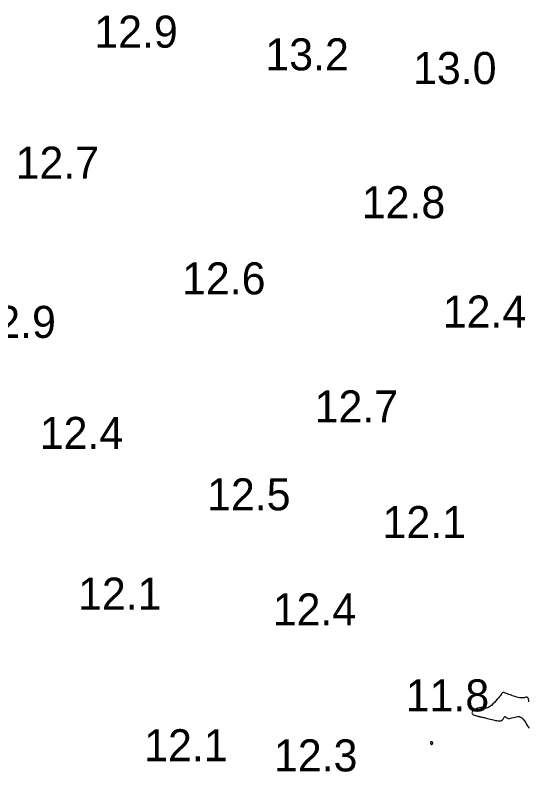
# Model space of a CAD drawing. Extents: x 3040093 to 3056816, y 408076 to 509144.
# Drawn here: x 3043709.3 to 3043789.4, y 438364 to 438482 of the extents above; entities that cross this region are included whole.
import ezdxf

# ---------------------------------------------------------------- set-up
doc = ezdxf.new("R2010")
doc.units = 0
doc.layers.add('V-CHAN-CONT-EL12-1112', color=7, linetype='Continuous')
doc.layers.add('V-TOPO-SOUN-0810', color=7, linetype='Continuous')

msp = doc.modelspace()

# ---------------------------------------------------------------- linework, layer by layer
at = {"layer": 'V-CHAN-CONT-EL12-1112'}
msp.add_lwpolyline([(3043789.45, 438374.93), (3043789.42, 438375.11), (3043789.38, 438375.26), (3043789.35, 438375.39), (3043789.32, 438375.48), (3043789.28, 438375.55), (3043789.23, 438375.6), (3043789.19, 438375.63), (3043789.13, 438375.64), (3043789.06, 438375.64), (3043788.99, 438375.63), (3043788.91, 438375.61), (3043788.82, 438375.59), (3043788.72, 438375.56), (3043788.6, 438375.54), (3043788.47, 438375.53), (3043788.32, 438375.52), (3043788.16, 438375.53), (3043787.97, 438375.55), (3043787.77, 438375.59), (3043787.54, 438375.64), (3043787.3, 438375.72), (3043787.05, 438375.8), (3043786.79, 438375.89), (3043786.55, 438375.98), (3043786.32, 438376.07), (3043786.11, 438376.15), (3043785.92, 438376.22), (3043785.77, 438376.28), (3043785.65, 438376.32), (3043785.56, 438376.35), (3043785.49, 438376.36), (3043785.44, 438376.37), (3043785.4, 438376.37), (3043785.37, 438376.36), (3043785.35, 438376.35), (3043785.33, 438376.33), (3043785.31, 438376.3), (3043785.28, 438376.27), (3043785.23, 438376.21), (3043785.18, 438376.14), (3043785.1, 438376.04), (3043784.99, 438375.91), (3043784.86, 438375.74), (3043784.69, 438375.54), (3043784.5, 438375.31), (3043784.28, 438375.06), (3043784.05, 438374.82), (3043783.81, 438374.58), (3043783.58, 438374.36), (3043783.36, 438374.18), (3043783.15, 438374.04), (3043782.96, 438373.96), (3043782.8, 438373.92), (3043782.64, 438373.92), (3043782.5, 438373.94), (3043782.35, 438373.98), (3043782.21, 438374.01), (3043782.05, 438374.03), (3043781.88, 438374.03), (3043781.69, 438373.99), (3043781.49, 438373.93), (3043781.29, 438373.85), (3043781.1, 438373.74), (3043780.92, 438373.63), (3043780.77, 438373.51), (3043780.65, 438373.39), (3043780.57, 438373.28), (3043780.55, 438373.18), (3043780.57, 438373.09), (3043780.62, 438373.02), (3043780.71, 438372.95), (3043780.81, 438372.89), (3043780.93, 438372.84), (3043781.06, 438372.79), (3043781.18, 438372.76), (3043781.3, 438372.72), (3043781.41, 438372.69), (3043781.51, 438372.66), (3043781.61, 438372.64), (3043781.71, 438372.61), (3043781.81, 438372.59), (3043781.9, 438372.57), (3043782, 438372.55), (3043782.11, 438372.53), (3043782.22, 438372.51), (3043782.34, 438372.48), (3043782.47, 438372.45), (3043782.62, 438372.42), (3043782.78, 438372.38), (3043782.96, 438372.33), (3043783.17, 438372.28), (3043783.4, 438372.21), (3043783.65, 438372.14), (3043783.9, 438372.08), (3043784.16, 438372.02), (3043784.41, 438371.98), (3043784.65, 438371.95), (3043784.87, 438371.95), (3043785.05, 438371.97), (3043785.21, 438372.03), (3043785.33, 438372.11), (3043785.42, 438372.21), (3043785.49, 438372.32), (3043785.55, 438372.42), (3043785.6, 438372.51), (3043785.64, 438372.58), (3043785.68, 438372.62), (3043785.72, 438372.62), (3043785.77, 438372.59), (3043785.84, 438372.54), (3043785.91, 438372.48), (3043786, 438372.41), (3043786.12, 438372.36), (3043786.25, 438372.32), (3043786.4, 438372.32), (3043786.59, 438372.35), (3043786.79, 438372.4), (3043787.01, 438372.47), (3043787.24, 438372.53), (3043787.48, 438372.59), (3043787.71, 438372.61), (3043787.94, 438372.6), (3043788.15, 438372.53), (3043788.35, 438372.4), (3043788.54, 438372.22), (3043788.71, 438372), (3043788.88, 438371.75), (3043789.03, 438371.49), (3043789.18, 438371.24), (3043789.32, 438370.99), (3043789.47, 438370.78)], dxfattribs=at)
msp.add_lwpolyline([(3043774.15, 438368.39), (3043774.15, 438368.37), (3043774.16, 438368.35), (3043774.17, 438368.33), (3043774.18, 438368.32), (3043774.19, 438368.3), (3043774.19, 438368.29), (3043774.2, 438368.28), (3043774.21, 438368.28), (3043774.22, 438368.27), (3043774.23, 438368.27), (3043774.24, 438368.28), (3043774.25, 438368.28), (3043774.26, 438368.29), (3043774.28, 438368.29), (3043774.29, 438368.3), (3043774.31, 438368.31), (3043774.32, 438368.31), (3043774.34, 438368.32), (3043774.36, 438368.33), (3043774.38, 438368.34), (3043774.39, 438368.35), (3043774.41, 438368.36), (3043774.42, 438368.38), (3043774.43, 438368.4), (3043774.44, 438368.42), (3043774.45, 438368.44), (3043774.45, 438368.46), (3043774.45, 438368.48), (3043774.45, 438368.51), (3043774.44, 438368.53), (3043774.43, 438368.55), (3043774.42, 438368.58), (3043774.39, 438368.6), (3043774.37, 438368.63), (3043774.34, 438368.65), (3043774.32, 438368.67), (3043774.29, 438368.68), (3043774.26, 438368.69), (3043774.23, 438368.69), (3043774.21, 438368.69), (3043774.19, 438368.68), (3043774.17, 438368.67), (3043774.15, 438368.65), (3043774.13, 438368.63), (3043774.12, 438368.61), (3043774.11, 438368.59), (3043774.1, 438368.57), (3043774.1, 438368.54), (3043774.1, 438368.52), (3043774.1, 438368.5), (3043774.11, 438368.48), (3043774.12, 438368.47), (3043774.12, 438368.45), (3043774.13, 438368.43), (3043774.14, 438368.41)], close=True, dxfattribs=at)

# ---------------------------------------------------------------- texts
at = {"layer": 'V-TOPO-SOUN-0810'}
for s, p in [('12.9 ', (3043721.68, 438476.96)), ('13.2 ', (3043748.35, 438473.42)), ('13.0 ', (3043771.38, 438471.28)), ('12.7 ', (3043709.41, 438456.52)), ('12.8 ', (3043763.38, 438450.35)), ('12.6 ', (3043735.36, 438438.47)), ('12.4 ', (3043776.01, 438433.29)), ('12.9 ', (3043702.68, 438431.68)), ('12.7 ', (3043756.03, 438418.49)), ('12.4 ', (3043713.18, 438414.36)), ('12.5 ', (3043739.26, 438404.78)), ('12.1 ', (3043766.62, 438400.45)), ('12.1 ', (3043719.15, 438389.29)), ('12.4 ', (3043749.5, 438386.83)), ('11.8 ', (3043770.23, 438373.42)), ('12.1 ', (3043729.45, 438365.64)), ('12.3 ', (3043749.69, 438364.06))]:
    msp.add_text(s, height=5, dxfattribs=at).set_placement(p)

doc.saveas('drawing.dxf')
